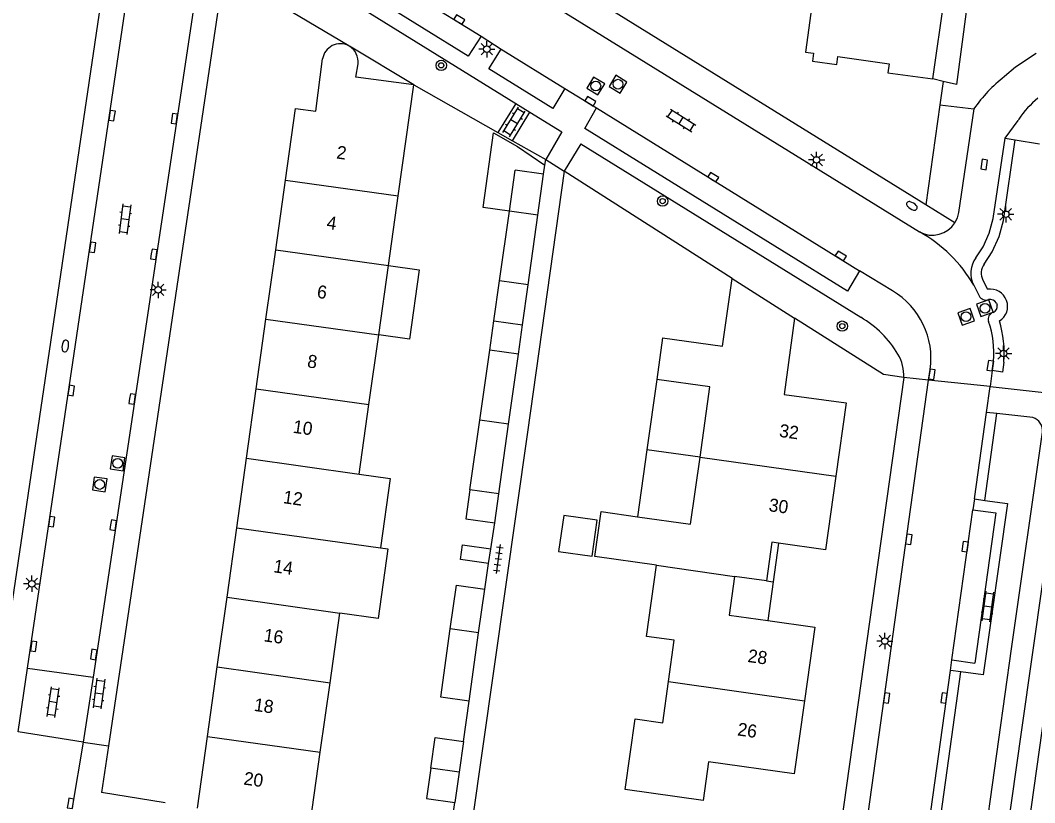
# Model space of a CAD drawing. Extents: x 128000 to 131008, y 398996 to 402500.
# Drawn here: x 128489.7 to 128567.7, y 400157.5 to 400217.7 of the extents above; entities that cross this region are included whole.
import ezdxf

# ---------------------------------------------------------------- set-up
doc = ezdxf.new("R2010")
doc.units = 0
for name, color, linetype in [('gg-afsc-erfafscheiding', 7, 'Continuous'), ('gg-afsc-hekwerk', 7, 'Continuous'), ('gg-afsc-muur', 7, 'Continuous'), ('gg-anno-huisnummerreeks BGT', 7, 'Continuous'), ('gg-bbg-bijgebouw', 7, 'Continuous'), ('gg-bbg-gedigitaliseerde bebouwing', 7, 'Continuous'), ('gg-bbg-gedigitaliseerde bijgebouw', 7, 'Continuous'), ('gg-bbg-hoofdgebouw', 7, 'Continuous'), ('gg-bbg-luifel en loopbrug', 7, 'Continuous'), ('gg-bbg-tussenscheiding', 7, 'Continuous'), ('gg-knt-verharding', 7, 'Continuous'), ('gg-knt-verharding nz', 7, 'Continuous'), ('gt-grn-groengrens', 7, 'Continuous'), ('gt-grn-weggrens', 7, 'Continuous'), ('gt-symb-boom', 7, 'Continuous'), ('gt-symb-brandkraan', 7, 'Continuous'), ('gt-symb-klinker verharding', 7, 'Continuous'), ('gt-symb-kolk', 7, 'Continuous'), ('gt-symb-lichtmast', 7, 'Continuous'), ('gt-symb-rioolschacht', 7, 'Continuous'), ('gt-symb-tegel verharding', 7, 'Continuous')]:
    doc.layers.add(name, color=color, linetype=linetype)

# ---------------------------------------------------------------- blocks, each defined once
blk = doc.blocks.new('gt0-KOLK')
at = {"layer": 'gt-symb-kolk'}
blk.add_lwpolyline([(0, 0), (0.375, 0), (0.375, 0.4), (-0.375, 0.4), (-0.375, 0), (0, 0)], dxfattribs=at)
blk = doc.blocks.new('gt0-KL1')
at = {"layer": 'gt-symb-klinker verharding'}
for p, q in [((-1.15, 0.3), (1.15, 0.3)), ((-1, -0.3), (-1, 0.3)), ((-0.5, 0.3), (-0.5, 0.45)), ((0, -0.3), (0, 0.3)), ((0.5, 0.3), (0.5, 0.45)), ((1, -0.3), (1, 0.3)), ((-1.15, -0.3), (1.15, -0.3)), ((-0.5, -0.45), (-0.5, -0.3)), ((0.5, -0.45), (0.5, -0.3))]:
    blk.add_line(p, q, dxfattribs=at)
blk = doc.blocks.new('gt0-LMAST')
at = {"layer": 'gt-symb-lichtmast'}
for p, q in [((-0.182, 0.173), (-0.447, 0.438)), ((-0.005, 0.246), (-0.005, 0.621)), ((0.172, 0.173), (0.437, 0.438)), ((-0.255, -0.004), (-0.63, -0.004)), ((-0.182, -0.181), (-0.447, -0.446)), ((-0.005, -0.254), (-0.005, -0.629)), ((0.437, -0.446), (0.172, -0.181)), ((0.245, -0.004), (0.62, -0.004))]:
    blk.add_line(p, q, dxfattribs=at)
blk.add_circle((-0.005, -0.004), 0.25, dxfattribs=at)
blk = doc.blocks.new('gt0-RS')
at = {"layer": 'gt-symb-rioolschacht'}
blk.add_lwpolyline([(-0.5, -0.5), (0.5, -0.5), (0.5, 0.5), (-0.5, 0.5)], close=True, dxfattribs=at)
blk.add_circle((0, 0), 0.375, dxfattribs=at)
blk = doc.blocks.new('gt0-BR')
at = {"layer": 'gt-symb-brandkraan'}
for centre, radius, start, end in [((-0.244, 0), 0.206, 107.56694, 252.43307), ((0.599, -2.664), 3, 106.89205, 107.56694), ((0, -0.691), 0.938, 73.10799, 106.89205), ((-0.599, -2.664), 3, 72.43309, 73.10799), ((0.244, 0), 0.206, 287.56695, 72.43309), ((0.599, 2.664), 3, 252.43307, 253.10797), ((0, 0.691), 0.938, 253.10797, 286.89206), ((-0.599, 2.664), 3, 286.89206, 287.56695)]:
    blk.add_arc(centre, radius, start, end, dxfattribs=at)
blk = doc.blocks.new('gt0-BOOM')
at = {"layer": 'gt-symb-boom'}
for radius in [0.4, 0.2]:
    blk.add_circle((0, 0), radius, dxfattribs=at)
blk = doc.blocks.new('gt0-TEG1')
at = {"layer": 'gt-symb-tegel verharding'}
for p, q in [((-1.125, 0), (1.125, 0)), ((-0.9, -0.25), (-0.9, 0.25)), ((-0.45, -0.25), (-0.45, 0.25)), ((0, -0.25), (0, 0.25)), ((0.45, -0.25), (0.45, 0.25)), ((0.9, -0.25), (0.9, 0.25))]:
    blk.add_line(p, q, dxfattribs=at)

msp = doc.modelspace()

# ---------------------------------------------------------------- linework, layer by layer
at = {"layer": 'gg-afsc-erfafscheiding'}
for p, q in [((128531.507, 400206.086), (128528.687, 400186.035)), ((128528.687, 400186.035), (128523.466, 400149.247)), ((128525.875, 400177.051), (128526.175, 400179.054)), ((128525.41, 400173.952), (128525.706, 400175.927)), ((128523.768, 400162.245), (128524.204, 400165.359))]:
    msp.add_line(p, q, dxfattribs=at)
msp.add_lwpolyline([(128511.918, 400155.418), (128522.517, 400153.328), (128523.11, 400157.555)], dxfattribs=at)
at = {"layer": 'gg-afsc-hekwerk'}
msp.add_line((128560.662, 400212.99), (128559.866, 400213.182), dxfattribs=at)
msp.add_lwpolyline([(128565.676, 400241.119), (128562.848, 400221.458), (128561.677, 400212.745), (128560.662, 400212.99)], dxfattribs=at)
at = {"layer": 'gg-afsc-muur'}
for p, q in [((128519.95, 400212.72), (128526.429, 400209.062)), ((128526.429, 400209.062), (128527.546, 400208.431)), ((128527.546, 400208.431), (128530.097, 400206.991)), ((128530.032, 400206.544), (128530.097, 400206.991))]:
    msp.add_line(p, q, dxfattribs=at)
at = {"layer": 'gg-bbg-bijgebouw'}
for p, q in [((128529.932, 400205.853), (128527.751, 400206.159)), ((128529.491, 400202.706), (128529.932, 400205.853)), ((128528.741, 400197.357), (128529.491, 400202.706)), ((128527.994, 400192.028), (128528.31, 400194.28)), ((128527.241, 400186.657), (128527.994, 400192.028)), ((128526.488, 400181.285), (128527.241, 400186.657)), ((128526.175, 400179.054), (128526.488, 400181.285))]:
    msp.add_line(p, q, dxfattribs=at)
at = {"layer": 'gg-bbg-gedigitaliseerde bebouwing'}
for p, q in [((128518.756, 400204.195), (128519.95, 400212.72)), ((128518.006, 400198.849), (128518.756, 400204.195)), ((128517.259, 400193.512), (128518.006, 400198.849)), ((128516.508, 400188.156), (128517.259, 400193.512)), ((128539.072, 400193.281), (128538.636, 400190.087)), ((128515.758, 400182.8), (128516.508, 400188.156)), ((128541.242, 400178.95), (128541.964, 400184.096)), ((128515.758, 400182.8), (128518.148, 400182.465)), ((128518.148, 400182.465), (128517.399, 400177.128)), ((128537.153, 400179.527), (128541.242, 400178.95)), ((128513.512, 400166.771), (128514.261, 400172.117)), ((128512.763, 400161.424), (128513.512, 400166.771)), ((128511.99, 400155.91), (128512.763, 400161.424))]:
    msp.add_line(p, q, dxfattribs=at)
for points in [[(128541.964, 400184.096), (128542.724, 400189.513), (128538.636, 400190.087)], [(128538.62, 400175.795), (128533.867, 400176.466), (128534.355, 400179.921), (128537.153, 400179.527)], [(128517.399, 400177.128), (128517.959, 400177.05), (128517.209, 400171.702), (128514.261, 400172.117)], [(128539.546, 400166.864), (128539.989, 400170.028), (128537.852, 400170.327), (128538.62, 400175.795)], [(128542.211, 400157.712), (128536.214, 400158.553), (128536.975, 400163.993), (128539.102, 400163.695), (128539.546, 400166.864)]]:
    msp.add_lwpolyline(points, dxfattribs=at)
at = {"layer": 'gg-bbg-gedigitaliseerde bijgebouw'}
for p, q in [((128527.31, 400203.008), (128527.751, 400206.159)), ((128526.554, 400197.661), (128527.31, 400203.008)), ((128528.741, 400197.357), (128526.554, 400197.661)), ((128525.795, 400192.332), (128526.117, 400194.592)), ((128526.117, 400194.592), (128528.31, 400194.28)), ((128525.031, 400186.965), (128525.795, 400192.332)), ((128524.266, 400181.599), (128525.031, 400186.965)), ((128524.942, 400170.615), (128525.41, 400173.952)), ((128524.204, 400165.359), (128524.942, 400170.615)), ((128523.768, 400162.245), (128523.439, 400159.9)), ((128523.439, 400159.9), (128523.11, 400157.555))]:
    msp.add_line(p, q, dxfattribs=at)
for points in [[(128524.266, 400181.599), (128523.949, 400179.371), (128526.175, 400179.054)], [(128533.669, 400176.494), (128534.061, 400179.266), (128531.487, 400179.63), (128531.095, 400176.858), (128533.669, 400176.494)], [(128522.763, 400170.921), (128523.231, 400174.258), (128525.41, 400173.952)], [(128524.204, 400165.359), (128522.025, 400165.665), (128522.763, 400170.921)], [(128521.257, 400160.198), (128521.588, 400162.551), (128523.768, 400162.245)], [(128521.257, 400160.198), (128520.929, 400157.861), (128523.11, 400157.555)]]:
    msp.add_lwpolyline(points, dxfattribs=at)
at = {"layer": 'gg-bbg-hoofdgebouw'}
for p, q in [((128559.866, 400213.182), (128561.868, 400227.233)), ((128514.949, 400215.73), (128515.014, 400215.694)), ((128509.337, 400200.054), (128510.086, 400205.398)), ((128508.588, 400194.71), (128509.337, 400200.054)), ((128544.446, 400197.846), (128549.23, 400194.799)), ((128507.839, 400189.367), (128508.588, 400194.71)), ((128507.09, 400184.023), (128507.839, 400189.367)), ((128553.202, 400188.273), (128552.406, 400182.637)), ((128506.341, 400178.679), (128507.09, 400184.023)), ((128552.406, 400182.637), (128551.608, 400176.987)), ((128505.592, 400173.336), (128506.341, 400178.679)), ((128551.608, 400176.987), (128548.013, 400177.492)), ((128547.081, 400174.593), (128544.621, 400174.932)), ((128504.843, 400167.992), (128505.592, 400173.336)), ((128504.093, 400162.648), (128504.843, 400167.992)), ((128503.32, 400157.13), (128504.093, 400162.648))]:
    msp.add_line(p, q, dxfattribs=at)
for points in [[(128550.559, 400218.79), (128550.069, 400215.243), (128550.693, 400215.157)], [(128510.086, 400205.398), (128510.86, 400210.921), (128512.43, 400210.711), (128512.939, 400214.722)], [(128550.693, 400215.157), (128550.608, 400214.543), (128552.49, 400214.282), (128552.575, 400214.896)], [(128552.575, 400214.896), (128556.498, 400214.354), (128556.402, 400213.661), (128559.866, 400213.182)], [(128519.95, 400212.72), (128515.51, 400213.33), (128515.67, 400214.34)], [(128539.072, 400193.281), (128543.693, 400192.633), (128544.446, 400197.846)], [(128549.23, 400194.799), (128548.431, 400188.922), (128553.202, 400188.273)], [(128548.013, 400177.492), (128547.498, 400177.564), (128547.081, 400174.593)], [(128544.621, 400174.932), (128544.213, 400171.974), (128547.18, 400171.558)], [(128547.18, 400171.558), (128550.789, 400171.051), (128549.994, 400165.385)], [(128549.994, 400165.385), (128549.204, 400159.76), (128542.628, 400160.683), (128542.211, 400157.712)]]:
    msp.add_lwpolyline(points, dxfattribs=at)
for centre, radius, start, end in [((128514.305, 400214.506), 1.383, 62.27021, 170.99664), ((128514.258, 400214.492), 1.42, 353.86483, 57.83466)]:
    msp.add_arc(centre, radius, start, end, dxfattribs=at)
at = {"layer": 'gg-bbg-luifel en loopbrug'}
for p, q in [((128529.932, 400205.853), (128530.032, 400206.544)), ((128526.117, 400194.592), (128526.554, 400197.661)), ((128528.31, 400194.28), (128528.741, 400197.357)), ((128538.636, 400190.087), (128537.875, 400184.67)), ((128537.875, 400184.67), (128537.153, 400179.527)), ((128541.964, 400184.096), (128537.875, 400184.67)), ((128548.013, 400177.492), (128547.596, 400174.518)), ((128525.706, 400175.927), (128525.875, 400177.051)), ((128547.081, 400174.593), (128547.596, 400174.518)), ((128547.596, 400174.518), (128547.18, 400171.558))]:
    msp.add_line(p, q, dxfattribs=at)
for points in [[(128527.31, 400203.008), (128525.278, 400203.292), (128526.082, 400209.039), (128527.932, 400207.995), (128530.032, 400206.544)], [(128518.006, 400198.849), (128520.367, 400198.519), (128519.62, 400193.182), (128517.259, 400193.512)], [(128525.706, 400175.927), (128523.544, 400176.24), (128523.707, 400177.365), (128525.875, 400177.051)]]:
    msp.add_lwpolyline(points, dxfattribs=at)
at = {"layer": 'gg-bbg-tussenscheiding'}
for p, q in [((128510.086, 400205.398), (128518.756, 400204.195)), ((128529.491, 400202.706), (128527.31, 400203.008)), ((128509.337, 400200.054), (128518.006, 400198.849)), ((128508.588, 400194.71), (128517.259, 400193.512)), ((128527.994, 400192.028), (128525.795, 400192.332)), ((128507.839, 400189.367), (128516.508, 400188.156)), ((128527.241, 400186.657), (128525.031, 400186.965)), ((128507.09, 400184.023), (128515.758, 400182.8)), ((128541.964, 400184.096), (128552.406, 400182.637)), ((128526.488, 400181.285), (128524.266, 400181.599)), ((128506.341, 400178.679), (128517.399, 400177.128)), ((128538.62, 400175.795), (128544.621, 400174.932)), ((128505.592, 400173.336), (128514.261, 400172.117)), ((128524.942, 400170.615), (128522.763, 400170.921)), ((128504.843, 400167.992), (128513.512, 400166.771)), ((128539.546, 400166.864), (128549.994, 400165.385)), ((128504.093, 400162.648), (128512.763, 400161.424)), ((128523.439, 400159.9), (128521.257, 400160.198))]:
    msp.add_line(p, q, dxfattribs=at)
at = {"layer": 'gg-knt-verharding'}
for p, q in [((128559.335, 400203.508), (128503.07, 400238.328)), ((128512.785, 400229.925), (128558.844, 400201.417)), ((128506.875, 400224.249), (128527.791, 400211.295)), ((128503.668, 400222.894), (128495.3, 400167.194)), ((128505.333, 400221.436), (128496.469, 400161.906)), ((128514.949, 400215.73), (128505.333, 400221.436)), ((128525.127, 400216.469), (128526.683, 400215.474)), ((128519.95, 400212.72), (128515.014, 400215.694)), ((128531.578, 400212.441), (128534, 400210.968)), ((128527.791, 400211.295), (128526.429, 400209.062)), ((128527.791, 400211.295), (128528.872, 400210.625)), ((128527.546, 400208.431), (128528.872, 400210.625)), ((128528.872, 400210.625), (128531.328, 400209.104)), ((128566.47, 400210.091), (128566.429, 400209.984)), ((128531.328, 400209.104), (128530.097, 400206.991)), ((128565.418, 400208.626), (128566.208, 400208.5)), ((128566.208, 400208.5), (128568.062, 400208.203)), ((128532.791, 400208.198), (128531.507, 400206.086)), ((128532.791, 400208.198), (128554.331, 400194.858)), ((128530.097, 400206.991), (128531.507, 400206.086)), ((128544.446, 400197.846), (128531.507, 400206.086)), ((128561.571, 400202.124), (128559.335, 400203.508)), ((128556.763, 400196.887), (128554.229, 400198.437)), ((128563.015, 400197.332), (128563.431, 400196.499)), ((128564.752, 400195.955), (128564.811, 400195.795)), ((128564.536, 400191.484), (128564.435, 400190.759)), ((128559.542, 400190.033), (128559.655, 400190.844)), ((128564.435, 400190.759), (128564.267, 400189.545)), ((128557.631, 400190.23), (128547.49, 400117.825)), ((128551.432, 400131.866), (128559.542, 400190.033)), ((128563.99, 400187.542), (128564.267, 400189.545)), ((128564.267, 400189.545), (128568.663, 400189.059)), ((128563.07, 400180.901), (128563.99, 400187.542)), ((128564.785, 400187.456), (128563.99, 400187.542)), ((128567.564, 400187.157), (128564.785, 400187.456)), ((128563.07, 400180.901), (128562.953, 400180.069)), ((128563.07, 400180.901), (128563.862, 400180.788)), ((128562.953, 400180.069), (128564.717, 400179.821)), ((128564.717, 400179.821), (128563.108, 400168.282)), ((128561.225, 400167.698), (128561.342, 400168.53)), ((128561.342, 400168.53), (128563.108, 400168.282)), ((128489.525, 400162.99), (128490.261, 400167.881)), ((128490.261, 400167.881), (128495.3, 400167.194)), ((128495.3, 400167.194), (128494.54, 400162.2)), ((128558.153, 400145.543), (128561.225, 400167.698)), ((128562.019, 400167.598), (128561.225, 400167.698)), ((128494.54, 400162.2), (128489.525, 400162.99)), ((128494.54, 400162.2), (128493.694, 400157.166)), ((128496.469, 400161.906), (128495.937, 400158.336)), ((128500.823, 400157.538), (128495.937, 400158.336))]:
    msp.add_line(p, q, dxfattribs=at)
for points in [[(128497.063, 400226.7), (128496.501, 400223.322), (128487.524, 400162.784)], [(128490.261, 400167.881), (128497.947, 400219.75), (128498.484, 400222.641), (128499.212, 400225.489), (128499.38, 400225.958)], [(128525.127, 400216.469), (128524.133, 400214.937), (128509.883, 400223.762), (128510.769, 400225.335)], [(128531.578, 400212.441), (128530.65, 400210.909), (128525.726, 400213.955), (128526.683, 400215.474)], [(128567.802, 400215.147), (128566.227, 400214.088), (128565.381, 400213.358)], [(128554.229, 400198.437), (128553.312, 400196.865), (128533.113, 400209.375), (128534, 400210.968)], [(128563.025, 400210.882), (128561.838, 400202.92), (128561.736, 400202.511), (128561.571, 400202.124)], [(128563.184, 400199.433), (128563.732, 400200.269), (128564.211, 400201.33), (128564.507, 400202.456), (128565.418, 400208.626)], [(128557.631, 400190.23), (128556.075, 400190.452), (128549.23, 400194.799)], [(128569.956, 400186.203), (128566.682, 400163.144), (128563.156, 400138.158), (128559.738, 400113.486), (128553.286, 400067.29)], [(128558.448, 400115.778), (128562.019, 400141.509), (128565.914, 400169.362), (128568.29, 400186.034)], [(128563.862, 400180.788), (128565.604, 400180.54), (128563.74, 400167.382), (128562.019, 400167.598)]]:
    msp.add_lwpolyline(points, dxfattribs=at)
for centre, radius, start, end in [((128572.239, 400204.474), 11.223, 127.66463, 145.1806), ((128573.578, 400205.132), 8.667, 130.5611, 145.09543), ((128559.824, 400203.25), 2.078, 241.86141, 327.2075), ((128553.581, 400191.871), 10.901, 30.06396, 61.12966), ((128564.722, 400198.252), 1.939, 142.47239, 208.32991), ((128553.732, 400191.723), 5.988, 351.56218, 59.5866), ((128564.275, 400195.679), 1.351, 20.36951, 98.81839), ((128563.961, 400196.787), 0.603, 208.56821, 289.21971), ((128564.275, 400195.679), 0.552, 30.06461, 102.10009), ((128564.653, 400194.73), 0.526, 105.22798, 200.58702), ((128564.318, 400195.699), 0.502, 293.06016, 11.05099), ((128550.312, 400187.966), 7.978, 30.50708, 59.75441), ((128556.793, 400192.089), 7.766, 355.53263, 18.43626), ((128554.465, 400190.39), 3.17, 357.11183, 30.87006), ((128567.25, 400186.158), 1.047, 353.18946, 72.57447)]:
    msp.add_arc(centre, radius, start, end, dxfattribs=at)
at = {"layer": 'gg-knt-verharding nz'}
for p, q in [((128510.769, 400225.335), (128525.127, 400216.469)), ((128526.683, 400215.474), (128531.578, 400212.441)), ((128534, 400210.968), (128554.229, 400198.437)), ((128565.418, 400208.626), (128566.429, 400209.984)), ((128561.342, 400168.53), (128562.953, 400180.069))]:
    msp.add_line(p, q, dxfattribs=at)
at = {"layer": 'gt-grn-groengrens'}
for p, q in [((128560.662, 400212.99), (128560.409, 400211.184)), ((128560.409, 400211.184), (128559.335, 400203.508)), ((128560.409, 400211.184), (128563.025, 400210.882)), ((128563.719, 400197.712), (128564.068, 400197.014)), ((128563.862, 400180.788), (128564.785, 400187.456)), ((128571.564, 400186.83), (128554.641, 400065.827)), ((128558.944, 400145.424), (128562.019, 400167.598))]:
    msp.add_line(p, q, dxfattribs=at)
for points in [[(128563.818, 400198.946), (128564.435, 400199.883), (128564.968, 400201.062), (128565.292, 400202.295), (128566.208, 400208.5)], [(128565.334, 400191.422), (128565.227, 400190.65), (128564.435, 400190.759)]]:
    msp.add_lwpolyline(points, dxfattribs=at)
for centre, radius, start, end in [((128564.722, 400198.253), 1.139, 142.49364, 208.33268), ((128564.319, 400195.7), 1.302, 300.93692, 20.16387), ((128556.77, 400192.087), 8.59, 355.56229, 16.89523)]:
    msp.add_arc(centre, radius, start, end, dxfattribs=at)
at = {"layer": 'gt-grn-weggrens'}
for p, q in [((128559.542, 400190.033), (128557.631, 400190.23)), ((128564.267, 400189.545), (128559.542, 400190.033)), ((128494.54, 400162.2), (128496.469, 400161.906))]:
    msp.add_line(p, q, dxfattribs=at)

# ---------------------------------------------------------------- block references
at = {"layer": 'gt-symb-boom'}
for p in [(128522.065, 400214.227), (128539.091, 400203.792), (128552.905, 400194.181)]:
    msp.add_blockref('gt0-BOOM', p, dxfattribs=at)
at = {"layer": 'gt-symb-brandkraan'}
for p, rotation in [((128558.258, 400203.422), -31.798912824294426), ((128493.154, 400192.655), 81.60242742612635)]:
    msp.add_blockref('gt0-BR', p, dxfattribs=dict(at, rotation=rotation))
at = {"layer": 'gt-symb-klinker verharding'}
for p, rotation in [((128527.665, 400209.881), 58.328681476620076), ((128540.509, 400209.986), -31.798912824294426), ((128497.745, 400202.409), -97.23872650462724), ((128564.108, 400172.624), 82.07235538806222), ((128495.745, 400165.947), -97.23872650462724), ((128492.226, 400165.273), 81.48906580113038)]:
    msp.add_blockref('gt0-KL1', p, dxfattribs=dict(at, rotation=rotation))
at = {"layer": 'gt-symb-kolk'}
for p, rotation in [((128523.345, 400217.579), -31.798912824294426), ((128533.428, 400211.298), -31.798912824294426), ((128496.949, 400210.333), 81.19719554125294), ((128501.345, 400210.154), -98.39757257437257), ((128564.015, 400206.575), 81.60242742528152), ((128542.874, 400205.458), -31.798912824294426), ((128495.454, 400200.208), 81.37577126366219), ((128499.771, 400199.727), -98.45426172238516), ((128552.689, 400199.406), -31.798912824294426), ((128564.481, 400191.116), 82.00768606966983), ((128559.995, 400190.44), 82.00768607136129), ((128493.814, 400189.198), 81.08396326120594), ((128498.103, 400188.611), -98.34086686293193), ((128492.31, 400179.126), 82.12907950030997), ((128496.643, 400178.913), -98.91603673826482), ((128558.222, 400177.773), 82.00768607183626), ((128562.551, 400177.201), 82.00768607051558), ((128490.921, 400169.538), 81.02737338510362), ((128495.142, 400168.971), -99.02919884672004), ((128556.522, 400165.573), 82.00768607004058), ((128560.925, 400165.573), 82.00768607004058), ((128493.368, 400157.526), -99.37757912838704)]:
    msp.add_blockref('gt0-KOLK', p, dxfattribs=dict(at, rotation=rotation))
at = {"layer": 'gt-symb-lichtmast'}
for p in [(128525.574, 400215.469), (128550.934, 400206.96), (128565.478, 400202.784), (128500.305, 400196.969), (128565.313, 400192.075), (128490.584, 400174.38), (128556.181, 400169.978)]:
    msp.add_blockref('gt0-LMAST', p, dxfattribs=at)
at = {"layer": 'gt-symb-rioolschacht'}
for p, rotation in [((128533.951, 400212.644), -31.41597875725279), ((128535.66, 400212.779), -31.415978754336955), ((128563.874, 400195.556), -70.67751762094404), ((128562.423, 400194.903), -70.67751762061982), ((128497.175, 400183.635), -98.45426172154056), ((128495.805, 400182.009), -98.45426172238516)]:
    msp.add_blockref('gt0-RS', p, dxfattribs=dict(at, rotation=rotation))
at = {"layer": 'gt-symb-tegel verharding', "rotation": -97.99231392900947}
msp.add_blockref('gt0-TEG1', (128526.447, 400176.29), dxfattribs=at)

# ---------------------------------------------------------------- texts
at = {"layer": 'gg-anno-huisnummerreeks BGT'}
for s, p in [('2', (128513.967, 400207.073)), ('4', (128513.21, 400201.671)), ('6', (128512.466, 400196.363)), ('8', (128511.717, 400191.02)), ('10', (128510.62, 400185.988)), ('32', (128548.011, 400185.678)), ('12', (128509.861, 400180.575)), ('30', (128547.205, 400179.967)), ('14', (128509.117, 400175.264)), ('16', (128508.373, 400169.957)), ('28', (128545.589, 400168.369)), ('18', (128507.623, 400164.611)), ('26', (128544.796, 400162.724)), ('20', (128506.829, 400158.946))]:
    msp.add_text(s, height=1, rotation=352, dxfattribs=at).set_placement(p)

doc.saveas('drawing.dxf')
